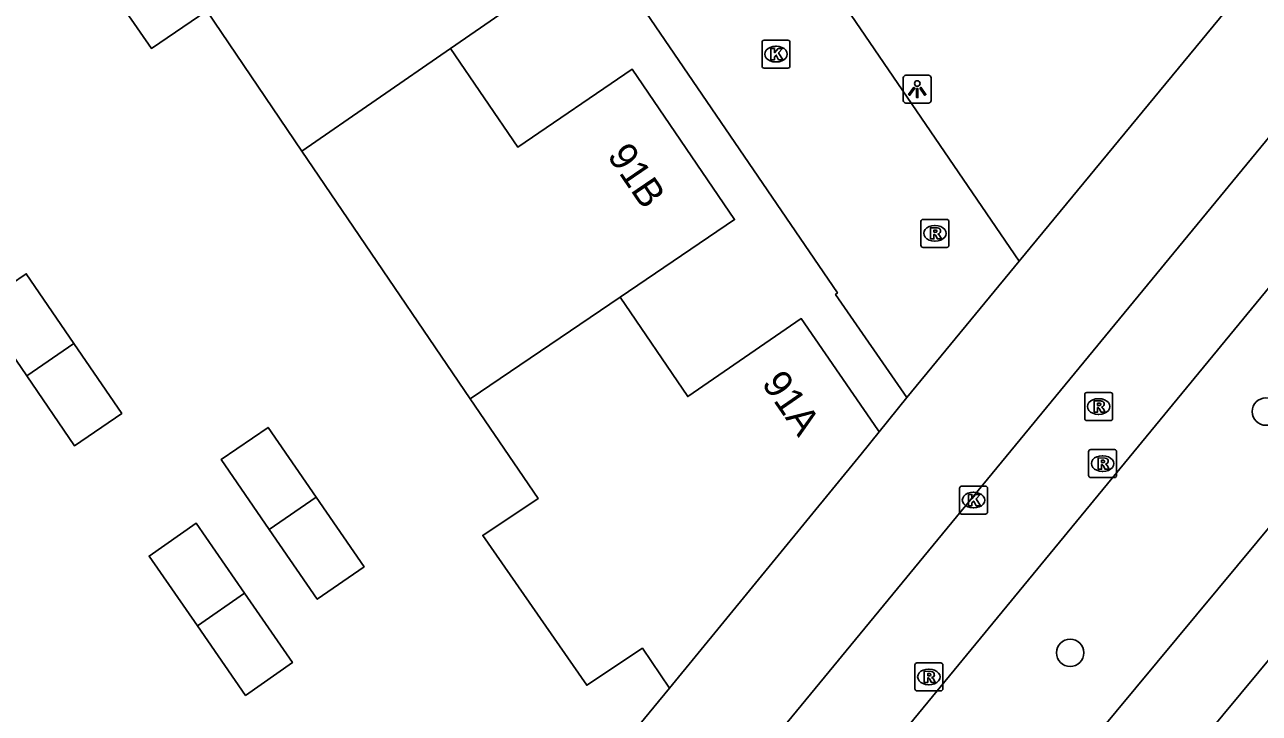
# Model space of a CAD drawing. Extents: x 155275 to 156263, y 382654 to 383635.
# Drawn here: x 155648.17 to 155692.35, y 383116.17 to 383140.81 of the extents above; entities that cross this region are included whole.
import ezdxf

# ---------------------------------------------------------------- set-up
doc = ezdxf.new("R2010")
doc.units = 0
for name, color, linetype in [('IMGEO_Boom', 7, 'Continuous'), ('IMGEO_Fietspad_gesloten', 7, 'Continuous'), ('IMGEO_Kolk', 7, 'Continuous'), ('IMGEO_Lichtpunt', 7, 'Continuous'), ('IMGEO_Pand', 7, 'Continuous'), ('IMGEO_Pand_nummerreeks', 7, 'Continuous'), ('IMGEO_Rijbaan_lokaal_gesloten', 7, 'Continuous'), ('IMGEO_Rioolput', 7, 'Continuous'), ('IMGEO_Voetpad_open', 7, 'Continuous')]:
    doc.layers.add(name, color=color, linetype=linetype)

msp = doc.modelspace()

# ---------------------------------------------------------------- linework, layer by layer
at = {"layer": 'IMGEO_Boom'}
for centre in [(155692.586, 383126.965), (155685.584, 383118.339)]:
    msp.add_circle(centre, 0.489, dxfattribs=at)
at = {"layer": 'IMGEO_Fietspad_gesloten'}
for points in [[(155706.581, 383139.306), (155702.643, 383134.878), (155693.747, 383124.076), (155661.118, 383084.828), (155644.459, 383064.506), (155599.926, 383010.505), (155576.394, 382981.806)], [(155578.449, 382979.563), (155602.123, 383008.412), (155669.504, 383090.181), (155696.136, 383122.234), (155702.244, 383129.715), (155705.062, 383133.055), (155708.331, 383136.749)]]:
    msp.add_lwpolyline(points, dxfattribs=at)
at = {"layer": 'IMGEO_Kolk'}
for p, q in [((155674.556, 383139.326), (155674.556, 383140.178)), ((155674.631, 383140.252), (155675.483, 383140.252)), ((155675.557, 383140.178), (155675.557, 383139.326)), ((155675.044, 383140.032), (155675.069, 383140.032)), ((155675.483, 383139.252), (155674.631, 383139.252)), ((155675.067, 383139.472), (155675.042, 383139.472)), ((155681.624, 383123.374), (155681.624, 383124.226)), ((155681.699, 383124.3), (155682.551, 383124.3)), ((155682.625, 383124.226), (155682.625, 383123.374)), ((155682.112, 383124.08), (155682.137, 383124.08)), ((155682.551, 383123.3), (155681.699, 383123.3)), ((155682.135, 383123.52), (155682.11, 383123.52))]:
    msp.add_line(p, q, dxfattribs=at)
for points in [[(155674.556, 383139.326), (155674.556, 383140.178)], [(155674.631, 383140.252), (155675.483, 383140.252)], [(155675.557, 383140.178), (155675.557, 383139.326)], [(155674.877, 383139.952), (155675, 383139.952), (155675, 383139.801), (155675.13, 383139.952), (155675.294, 383139.952), (155675.148, 383139.801), (155675.301, 383139.552), (155675.149, 383139.552), (155675.064, 383139.716), (155675, 383139.649), (155675, 383139.552), (155674.877, 383139.552), (155674.877, 383139.952)], [(155675.483, 383139.252), (155674.631, 383139.252)], [(155681.624, 383123.374), (155681.624, 383124.226)], [(155681.699, 383124.3), (155682.551, 383124.3)], [(155682.625, 383124.226), (155682.625, 383123.374)], [(155681.945, 383124), (155682.068, 383124), (155682.068, 383123.849), (155682.198, 383124), (155682.362, 383124), (155682.216, 383123.849), (155682.369, 383123.6), (155682.217, 383123.6), (155682.132, 383123.764), (155682.068, 383123.697), (155682.068, 383123.6), (155681.945, 383123.6), (155681.945, 383124)], [(155682.551, 383123.3), (155681.699, 383123.3)]]:
    msp.add_lwpolyline(points, dxfattribs=at)
for centre, start, end in [((155674.633, 383140.176), 91.552, 178.448), ((155674.633, 383140.176), 91.552, 178.448), ((155675.481, 383140.176), 1.552, 88.448), ((155675.481, 383140.176), 1.552, 88.448), ((155674.633, 383139.328), 181.552, 268.448), ((155674.633, 383139.328), 181.552, 268.448), ((155675.481, 383139.328), 271.552, 358.448), ((155675.481, 383139.328), 271.552, 358.448), ((155681.701, 383124.224), 91.552, 178.448), ((155681.701, 383124.224), 91.552, 178.448), ((155682.549, 383124.224), 1.552, 88.448), ((155682.549, 383124.224), 1.552, 88.448), ((155681.701, 383123.376), 181.552, 268.448), ((155681.701, 383123.376), 181.552, 268.448), ((155682.549, 383123.376), 271.552, 358.448), ((155682.549, 383123.376), 271.552, 358.448)]:
    msp.add_arc(centre, 0.0765, start, end, dxfattribs=at)
for centre, major_axis, ratio, start_param, end_param in [((155675.043, 383139.752), (-0.387, 0.002), 0.722429, 4.712389, 7.853982), ((155675.068, 383139.752), (-0.39, 0.002), 0.717154, 1.570796, 4.712389), ((155682.111, 383123.8), (-0.387, 0.002), 0.722429, 4.712389, 7.853982), ((155682.136, 383123.8), (-0.39, 0.002), 0.717154, 1.570796, 4.712389)]:
    msp.add_ellipse(centre, major_axis=major_axis, ratio=ratio, start_param=start_param, end_param=end_param, dxfattribs=at)
at = {"layer": 'IMGEO_Lichtpunt'}
for p, q in [((155679.613, 383138.903), (155679.613, 383138.096)), ((155679.613, 383138.903), (155679.613, 383138.096)), ((155680.515, 383138.998), (155679.707, 383138.998)), ((155680.515, 383138.998), (155679.707, 383138.998)), ((155680.609, 383138.096), (155680.609, 383138.903)), ((155680.609, 383138.096), (155680.609, 383138.903)), ((155679.707, 383138.002), (155680.515, 383138.002)), ((155679.707, 383138.002), (155680.515, 383138.002))]:
    msp.add_line(p, q, dxfattribs=at)
for points in [[(155679.987, 383138.567), (155680.026, 383138.539), (155679.838, 383138.277), (155679.8, 383138.304), (155679.987, 383138.567)], [(155680.089, 383138.519), (155680.136, 383138.519), (155680.136, 383138.197), (155680.089, 383138.197), (155680.089, 383138.519)], [(155680.199, 383138.539), (155680.237, 383138.566), (155680.424, 383138.304), (155680.385, 383138.276), (155680.199, 383138.539)]]:
    msp.add_lwpolyline(points, dxfattribs=at)
msp.add_circle((155680.112, 383138.701), 0.0994, dxfattribs=at)
for centre, start, end in [((155679.707, 383138.903), 90, 180), ((155679.707, 383138.903), 90, 180), ((155680.515, 383138.903), 0, 90), ((155680.515, 383138.903), 0, 90), ((155679.707, 383138.096), 180, 270), ((155679.707, 383138.096), 180, 270), ((155680.515, 383138.096), 270, 0), ((155680.515, 383138.096), 270, 360)]:
    msp.add_arc(centre, 0.0946, start, end, dxfattribs=at)
at = {"layer": 'IMGEO_Pand'}
for points in [[(155657.299, 383148.88), (155659.731, 383145.341), (155663.796, 383148.134), (155667.475, 383142.763), (155663.41, 383139.956)], [(155658.093, 383136.285), (155654.692, 383141.305), (155652.709, 383139.958), (155649.956, 383143.939)], [(155663.41, 383139.956), (155658.093, 383136.285)], [(155663.41, 383139.956), (155665.821, 383136.42), (155669.915, 383139.212), (155673.572, 383133.835), (155669.479, 383131.057)], [(155664.117, 383127.418), (155659.738, 383133.857), (155658.093, 383136.285)], [(155648.245, 383128.249), (155646.537, 383130.754), (155648.227, 383131.897), (155649.935, 383129.402)], [(155669.479, 383131.057), (155664.117, 383127.418)], [(155669.479, 383131.057), (155671.898, 383127.502), (155675.958, 383130.291), (155678.702, 383126.318), (155678.754, 383126.243)], [(155649.935, 383129.402), (155651.646, 383126.903), (155649.953, 383125.744), (155648.245, 383128.249)], [(155649.935, 383129.402), (155648.245, 383128.249)], [(155671.248, 383117.076), (155670.277, 383118.499), (155668.286, 383117.178), (155664.564, 383122.534), (155666.541, 383123.854), (155664.117, 383127.418)], [(155656.919, 383122.752), (155655.198, 383125.25), (155656.88, 383126.401), (155658.598, 383123.909)], [(155671.248, 383117.076), (155678.1, 383125.444), (155678.754, 383126.243)], [(155658.598, 383123.909), (155660.315, 383121.416), (155658.64, 383120.253), (155656.919, 383122.752)], [(155658.598, 383123.909), (155656.919, 383122.752)], [(155654.352, 383119.303), (155652.626, 383121.794), (155654.31, 383122.971), (155656.038, 383120.471)], [(155656.038, 383120.471), (155657.754, 383117.989), (155656.078, 383116.812), (155654.352, 383119.303)], [(155656.038, 383120.471), (155654.352, 383119.303)]]:
    msp.add_lwpolyline(points, dxfattribs=at)
at = {"layer": 'IMGEO_Rijbaan_lokaal_gesloten'}
for points in [[(155580.772, 382995.445), (155703.21, 383144.19)], [(155697.712, 383142.856), (155696.967, 383141.972), (155641.768, 383074.955), (155637.979, 383070.355), (155630.017, 383060.689), (155626.23, 383056.091), (155578.114, 382997.717)]]:
    msp.add_lwpolyline(points, dxfattribs=at)
at = {"layer": 'IMGEO_Rioolput'}
for p, q in [((155680.244, 383132.915), (155680.244, 383133.767)), ((155680.319, 383133.841), (155681.171, 383133.841)), ((155680.732, 383133.621), (155680.757, 383133.621)), ((155681.245, 383133.767), (155681.245, 383132.915)), ((155680.755, 383133.061), (155680.73, 383133.061)), ((155681.171, 383132.841), (155680.319, 383132.841)), ((155686.102, 383126.721), (155686.102, 383127.573)), ((155686.177, 383127.647), (155687.029, 383127.647)), ((155686.59, 383127.427), (155686.615, 383127.427)), ((155687.103, 383127.573), (155687.103, 383126.721)), ((155686.613, 383126.867), (155686.588, 383126.867)), ((155687.029, 383126.647), (155686.177, 383126.647)), ((155686.244, 383124.68), (155686.244, 383125.532)), ((155686.319, 383125.606), (155687.171, 383125.606)), ((155687.245, 383125.532), (155687.245, 383124.68)), ((155686.732, 383125.386), (155686.757, 383125.386)), ((155686.755, 383124.826), (155686.73, 383124.826)), ((155687.171, 383124.606), (155686.319, 383124.606)), ((155680.026, 383117.049), (155680.026, 383117.901)), ((155680.101, 383117.975), (155680.953, 383117.975)), ((155680.514, 383117.755), (155680.539, 383117.755)), ((155681.027, 383117.901), (155681.027, 383117.049)), ((155680.537, 383117.195), (155680.512, 383117.195)), ((155680.953, 383116.975), (155680.101, 383116.975))]:
    msp.add_line(p, q, dxfattribs=at)
for points in [[(155680.244, 383132.915), (155680.244, 383133.767)], [(155680.319, 383133.841), (155681.171, 383133.841)], [(155680.833, 383133.539), (155680.581, 383133.541), (155680.581, 383133.141)], [(155680.759, 383133.46), (155680.705, 383133.46), (155680.705, 383133.379)], [(155681.245, 383133.767), (155681.245, 383132.915)], [(155680.581, 383133.141), (155680.705, 383133.141), (155680.705, 383133.303), (155680.716, 383133.303)], [(155680.705, 383133.379), (155680.757, 383133.379)], [(155680.763, 383133.274), (155680.834, 383133.141), (155680.974, 383133.141), (155680.909, 383133.267)], [(155681.171, 383132.841), (155680.319, 383132.841)], [(155686.102, 383126.721), (155686.102, 383127.573)], [(155686.177, 383127.647), (155687.029, 383127.647)], [(155686.691, 383127.345), (155686.439, 383127.347), (155686.439, 383126.947)], [(155687.103, 383127.573), (155687.103, 383126.721)], [(155686.439, 383126.947), (155686.563, 383126.947), (155686.563, 383127.109), (155686.574, 383127.109)], [(155686.617, 383127.266), (155686.563, 383127.266), (155686.563, 383127.185)], [(155686.563, 383127.185), (155686.615, 383127.185)], [(155686.621, 383127.08), (155686.692, 383126.947), (155686.832, 383126.947), (155686.767, 383127.073)], [(155687.029, 383126.647), (155686.177, 383126.647)], [(155686.244, 383124.68), (155686.244, 383125.532)], [(155686.319, 383125.606), (155687.171, 383125.606)], [(155687.245, 383125.532), (155687.245, 383124.68)], [(155686.833, 383125.304), (155686.581, 383125.306), (155686.581, 383124.906)], [(155686.581, 383124.906), (155686.705, 383124.906), (155686.705, 383125.068), (155686.716, 383125.068)], [(155686.759, 383125.225), (155686.705, 383125.225), (155686.705, 383125.144)], [(155686.705, 383125.144), (155686.757, 383125.144)], [(155686.763, 383125.039), (155686.834, 383124.906), (155686.974, 383124.906), (155686.909, 383125.032)], [(155687.171, 383124.606), (155686.319, 383124.606)], [(155680.026, 383117.049), (155680.026, 383117.901)], [(155680.101, 383117.975), (155680.953, 383117.975)], [(155680.615, 383117.673), (155680.363, 383117.675), (155680.363, 383117.275)], [(155680.541, 383117.594), (155680.487, 383117.594), (155680.487, 383117.513)], [(155681.027, 383117.901), (155681.027, 383117.049)], [(155680.363, 383117.275), (155680.487, 383117.275), (155680.487, 383117.437), (155680.498, 383117.437)], [(155680.487, 383117.513), (155680.539, 383117.513)], [(155680.545, 383117.408), (155680.616, 383117.275), (155680.756, 383117.275), (155680.691, 383117.401)], [(155680.953, 383116.975), (155680.101, 383116.975)]]:
    msp.add_lwpolyline(points, dxfattribs=at)
for centre, radius, start, end in [((155680.321, 383133.765), 0.0765, 91.552, 178.448), ((155680.321, 383133.765), 0.0765, 91.552, 178.448), ((155680.765, 383133.364), 0.0964, 77.0061, 93.1865), ((155680.779, 383133.421), 0.0378, 276.6634, 79.6772), ((155680.832, 383133.429), 0.109, 350.3612, 89.416), ((155681.169, 383133.765), 0.0765, 1.552, 88.448), ((155681.169, 383133.765), 0.0765, 1.552, 88.448), ((155680.715, 383133.25), 0.0533, 26.0293, 88.6989), ((155680.741, 383133.568), 0.19, 274.7715, 282.9687), ((155680.83, 383133.429), 0.112, 277.5842, 350.9817), ((155680.814, 383133.214), 0.108, 29.5134, 73.7905), ((155680.321, 383132.917), 0.0765, 181.552, 268.448), ((155680.321, 383132.917), 0.0765, 181.552, 268.448), ((155681.169, 383132.917), 0.0765, 271.552, 358.448), ((155681.169, 383132.917), 0.0765, 271.552, 358.448), ((155686.179, 383127.571), 0.0765, 91.552, 178.448), ((155686.179, 383127.571), 0.0765, 91.552, 178.448), ((155686.69, 383127.235), 0.109, 350.3612, 89.416), ((155687.027, 383127.571), 0.0765, 1.552, 88.448), ((155687.027, 383127.571), 0.0765, 1.552, 88.448), ((155686.573, 383127.056), 0.0533, 26.0293, 88.6989), ((155686.599, 383127.374), 0.19, 274.7715, 282.9687), ((155686.623, 383127.17), 0.0964, 77.0061, 93.1865), ((155686.637, 383127.227), 0.0378, 276.6634, 79.6772), ((155686.688, 383127.235), 0.112, 277.5842, 350.9817), ((155686.672, 383127.02), 0.108, 29.5134, 73.7905), ((155686.179, 383126.723), 0.0765, 181.552, 268.448), ((155686.179, 383126.723), 0.0765, 181.552, 268.448), ((155687.027, 383126.723), 0.0765, 271.552, 358.448), ((155687.027, 383126.723), 0.0765, 271.552, 358.448), ((155686.321, 383125.53), 0.0765, 91.552, 178.448), ((155686.321, 383125.53), 0.0765, 91.552, 178.448), ((155687.169, 383125.53), 0.0765, 1.552, 88.448), ((155687.169, 383125.53), 0.0765, 1.552, 88.448), ((155686.715, 383125.015), 0.0533, 26.0293, 88.6989), ((155686.741, 383125.333), 0.19, 274.7715, 282.9687), ((155686.765, 383125.129), 0.0964, 77.0061, 93.1865), ((155686.779, 383125.186), 0.0378, 276.6634, 79.6772), ((155686.832, 383125.194), 0.109, 350.3612, 89.416), ((155686.83, 383125.194), 0.112, 277.5842, 350.9817), ((155686.814, 383124.979), 0.108, 29.5134, 73.7905), ((155686.321, 383124.682), 0.0765, 181.552, 268.448), ((155686.321, 383124.682), 0.0765, 181.552, 268.448), ((155687.169, 383124.682), 0.0765, 271.552, 358.448), ((155687.169, 383124.682), 0.0765, 271.552, 358.448), ((155680.103, 383117.899), 0.0765, 91.552, 178.448), ((155680.103, 383117.899), 0.0765, 91.552, 178.448), ((155680.547, 383117.498), 0.0964, 77.0061, 93.1865), ((155680.561, 383117.555), 0.0378, 276.6634, 79.6772), ((155680.614, 383117.563), 0.109, 350.3612, 89.416), ((155680.951, 383117.899), 0.0765, 1.552, 88.448), ((155680.951, 383117.899), 0.0765, 1.552, 88.448), ((155680.497, 383117.384), 0.0533, 26.0293, 88.6989), ((155680.523, 383117.702), 0.19, 274.7715, 282.9687), ((155680.612, 383117.563), 0.112, 277.5842, 350.9817), ((155680.596, 383117.348), 0.108, 29.5134, 73.7905), ((155680.103, 383117.051), 0.0765, 181.552, 268.448), ((155680.103, 383117.051), 0.0765, 181.552, 268.448), ((155680.951, 383117.051), 0.0765, 271.552, 358.448), ((155680.951, 383117.051), 0.0765, 271.552, 358.448)]:
    msp.add_arc(centre, radius, start, end, dxfattribs=at)
for centre, major_axis, ratio, start_param, end_param in [((155680.731, 383133.341), (-0.387, 0.002), 0.722429, 4.712389, 7.853982), ((155680.756, 383133.341), (-0.39, 0.002), 0.717154, 1.570796, 4.712389), ((155686.589, 383127.147), (-0.387, 0.002), 0.722429, 4.712389, 7.853982), ((155686.614, 383127.147), (-0.39, 0.002), 0.717154, 1.570796, 4.712389), ((155686.731, 383125.106), (-0.387, 0.002), 0.722429, 4.712389, 7.853982), ((155686.756, 383125.106), (-0.39, 0.002), 0.717154, 1.570796, 4.712389), ((155680.513, 383117.475), (-0.387, 0.002), 0.722429, 4.712389, 7.853982), ((155680.538, 383117.475), (-0.39, 0.002), 0.717154, 1.570796, 4.712389)]:
    msp.add_ellipse(centre, major_axis=major_axis, ratio=ratio, start_param=start_param, end_param=end_param, dxfattribs=at)
at = {"layer": 'IMGEO_Voetpad_open'}
for points in [[(155683.763, 383132.347), (155653.519, 383176.619)], [(155679.737, 383127.472), (155677.189, 383131.16), (155677.255, 383131.208), (155648.848, 383172.815)], [(155683.763, 383132.347), (155693.01, 383143.571)], [(155679.737, 383127.472), (155683.763, 383132.347)], [(155678.754, 383126.243), (155679.737, 383127.472)], [(155656.736, 383099.483), (155671.248, 383117.076)]]:
    msp.add_lwpolyline(points, dxfattribs=at)

# ---------------------------------------------------------------- texts
at = {"layer": 'IMGEO_Pand_nummerreeks'}
for s, rotation, p in [('91B', 304.2226, (155668.994, 383136.121)), ('91A', 304.6351, (155674.519, 383127.976))]:
    msp.add_text(s, height=1, rotation=rotation, dxfattribs=at).set_placement(p)

doc.saveas('drawing.dxf')
